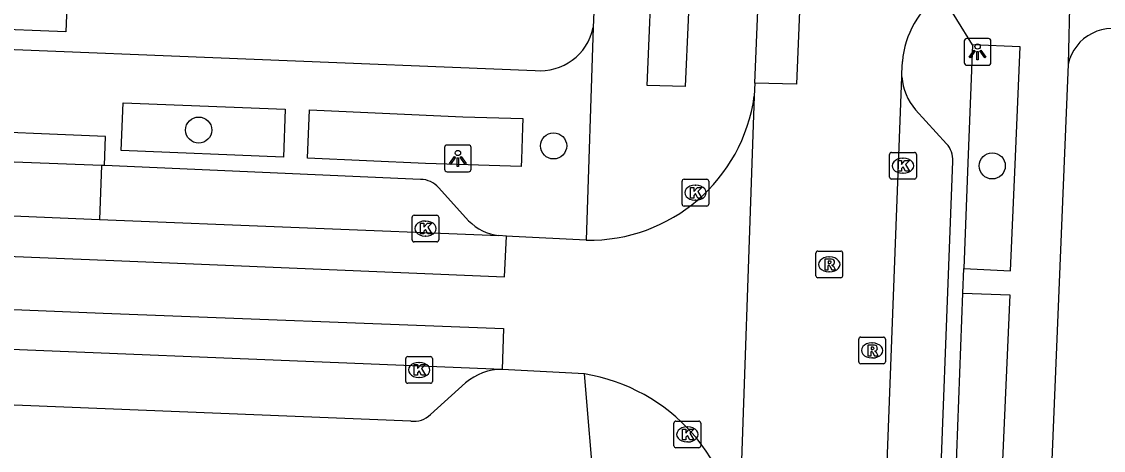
# Model space of a CAD drawing. Extents: x 160732 to 162105, y 387428 to 388479.
# Drawn here: x 161742.01 to 161782.5, y 387735.95 to 387751.99 of the extents above; entities that cross this region are included whole.
import ezdxf

# ---------------------------------------------------------------- set-up
doc = ezdxf.new("R2010")
doc.units = 0
for name, color, linetype in [('IMGEO_Boom', 7, 'Continuous'), ('IMGEO_Kolk', 7, 'Continuous'), ('IMGEO_Lichtpunt', 7, 'Continuous'), ('IMGEO_Pand', 7, 'Continuous'), ('IMGEO_Rijbaan_lokaal_gesloten', 7, 'Continuous'), ('IMGEO_Rijbaan_lokaal_open', 7, 'Continuous'), ('IMGEO_Rioolput', 7, 'Continuous'), ('IMGEO_Voetpad_open', 7, 'Continuous')]:
    doc.layers.add(name, color=color, linetype=linetype)

msp = doc.modelspace()

# ---------------------------------------------------------------- linework, layer by layer
at = {"layer": 'IMGEO_Boom'}
for centre in [(161748.635, 387747.935), (161761.923, 387747.343), (161778.344, 387746.595)]:
    msp.add_circle(centre, 0.489, dxfattribs=at)
at = {"layer": 'IMGEO_Kolk'}
for p, q in [((161774.502, 387746.174), (161774.502, 387747.026)), ((161774.577, 387747.1), (161775.429, 387747.1)), ((161774.99, 387746.88), (161775.015, 387746.88)), ((161775.503, 387747.026), (161775.503, 387746.174)), ((161766.73, 387745.166), (161766.73, 387746.018)), ((161766.805, 387746.092), (161767.657, 387746.092)), ((161767.731, 387746.018), (161767.731, 387745.166)), ((161775.429, 387746.1), (161774.577, 387746.1)), ((161775.013, 387746.32), (161774.988, 387746.32)), ((161767.218, 387745.872), (161767.243, 387745.872)), ((161767.241, 387745.312), (161767.216, 387745.312)), ((161767.657, 387745.092), (161766.805, 387745.092)), ((161756.623, 387743.824), (161756.623, 387744.676)), ((161756.698, 387744.75), (161757.55, 387744.75)), ((161757.111, 387744.53), (161757.136, 387744.53)), ((161757.624, 387744.676), (161757.624, 387743.824)), ((161757.134, 387743.97), (161757.109, 387743.97)), ((161757.55, 387743.75), (161756.698, 387743.75)), ((161756.386, 387738.533), (161756.386, 387739.385)), ((161756.461, 387739.459), (161757.313, 387739.459)), ((161756.874, 387739.239), (161756.899, 387739.239)), ((161757.387, 387739.385), (161757.387, 387738.533)), ((161757.313, 387738.459), (161756.461, 387738.459)), ((161756.897, 387738.679), (161756.872, 387738.679)), ((161766.429, 387736.12), (161766.429, 387736.972)), ((161766.504, 387737.046), (161767.356, 387737.046)), ((161766.917, 387736.826), (161766.942, 387736.826)), ((161767.43, 387736.972), (161767.43, 387736.12)), ((161766.94, 387736.266), (161766.915, 387736.266)), ((161767.356, 387736.046), (161766.504, 387736.046))]:
    msp.add_line(p, q, dxfattribs=at)
for points in [[(161774.502, 387746.174), (161774.502, 387747.026)], [(161774.577, 387747.1), (161775.429, 387747.1)], [(161774.823, 387746.8), (161774.946, 387746.8), (161774.946, 387746.649), (161775.076, 387746.8), (161775.24, 387746.8), (161775.094, 387746.649), (161775.247, 387746.4), (161775.095, 387746.4), (161775.01, 387746.564), (161774.946, 387746.497), (161774.946, 387746.4), (161774.823, 387746.4), (161774.823, 387746.8)], [(161775.503, 387747.026), (161775.503, 387746.174)], [(161766.73, 387745.166), (161766.73, 387746.018)], [(161766.805, 387746.092), (161767.657, 387746.092)], [(161767.731, 387746.018), (161767.731, 387745.166)], [(161775.429, 387746.1), (161774.577, 387746.1)], [(161767.051, 387745.792), (161767.174, 387745.792), (161767.174, 387745.641), (161767.304, 387745.792), (161767.468, 387745.792), (161767.322, 387745.641), (161767.475, 387745.392), (161767.323, 387745.392), (161767.238, 387745.556), (161767.174, 387745.489), (161767.174, 387745.392), (161767.051, 387745.392), (161767.051, 387745.792)], [(161767.657, 387745.092), (161766.805, 387745.092)], [(161756.623, 387743.824), (161756.623, 387744.676)], [(161756.698, 387744.75), (161757.55, 387744.75)], [(161756.944, 387744.45), (161757.067, 387744.45), (161757.067, 387744.299), (161757.197, 387744.45), (161757.361, 387744.45), (161757.215, 387744.299), (161757.368, 387744.05), (161757.216, 387744.05), (161757.131, 387744.214), (161757.067, 387744.147), (161757.067, 387744.05), (161756.944, 387744.05), (161756.944, 387744.45)], [(161757.624, 387744.676), (161757.624, 387743.824)], [(161757.55, 387743.75), (161756.698, 387743.75)], [(161756.386, 387738.533), (161756.386, 387739.385)], [(161756.461, 387739.459), (161757.313, 387739.459)], [(161756.707, 387739.159), (161756.83, 387739.159), (161756.83, 387739.008), (161756.96, 387739.159), (161757.124, 387739.159), (161756.978, 387739.008), (161757.131, 387738.759), (161756.979, 387738.759), (161756.894, 387738.923), (161756.83, 387738.856), (161756.83, 387738.759), (161756.707, 387738.759), (161756.707, 387739.159)], [(161757.387, 387739.385), (161757.387, 387738.533)], [(161757.313, 387738.459), (161756.461, 387738.459)], [(161766.429, 387736.12), (161766.429, 387736.972)], [(161766.504, 387737.046), (161767.356, 387737.046)], [(161766.75, 387736.746), (161766.873, 387736.746), (161766.873, 387736.595), (161767.003, 387736.746), (161767.167, 387736.746), (161767.021, 387736.595), (161767.174, 387736.346), (161767.022, 387736.346), (161766.937, 387736.51), (161766.873, 387736.443), (161766.873, 387736.346), (161766.75, 387736.346), (161766.75, 387736.746)], [(161767.43, 387736.972), (161767.43, 387736.12)], [(161767.356, 387736.046), (161766.504, 387736.046)]]:
    msp.add_lwpolyline(points, dxfattribs=at)
for centre, start, end in [((161774.579, 387747.024), 91.552, 178.448), ((161774.579, 387747.024), 91.552, 178.448), ((161775.427, 387747.024), 1.552, 88.448), ((161775.427, 387747.024), 1.552, 88.448), ((161766.807, 387746.016), 91.552, 178.448), ((161766.807, 387746.016), 91.552, 178.448), ((161767.655, 387746.016), 1.552, 88.448), ((161767.655, 387746.016), 1.552, 88.448), ((161774.579, 387746.176), 181.552, 268.448), ((161774.579, 387746.176), 181.552, 268.448), ((161775.427, 387746.176), 271.552, 358.448), ((161775.427, 387746.176), 271.552, 358.448), ((161766.807, 387745.168), 181.552, 268.448), ((161766.807, 387745.168), 181.552, 268.448), ((161767.655, 387745.168), 271.552, 358.448), ((161767.655, 387745.168), 271.552, 358.448), ((161756.7, 387744.674), 91.552, 178.448), ((161756.7, 387744.674), 91.552, 178.448), ((161757.548, 387744.674), 1.552, 88.448), ((161757.548, 387744.674), 1.552, 88.448), ((161756.7, 387743.826), 181.552, 268.448), ((161756.7, 387743.826), 181.552, 268.448), ((161757.548, 387743.826), 271.552, 358.448), ((161757.548, 387743.826), 271.552, 358.448), ((161756.463, 387739.383), 91.552, 178.448), ((161756.463, 387739.383), 91.552, 178.448), ((161757.311, 387739.383), 1.552, 88.448), ((161757.311, 387739.383), 1.552, 88.448), ((161756.463, 387738.535), 181.552, 268.448), ((161756.463, 387738.535), 181.552, 268.448), ((161757.311, 387738.535), 271.552, 358.448), ((161757.311, 387738.535), 271.552, 358.448), ((161766.506, 387736.97), 91.552, 178.448), ((161766.506, 387736.97), 91.552, 178.448), ((161767.354, 387736.97), 1.552, 88.448), ((161767.354, 387736.97), 1.552, 88.448), ((161766.506, 387736.122), 181.552, 268.448), ((161766.506, 387736.122), 181.552, 268.448), ((161767.354, 387736.122), 271.552, 358.448), ((161767.354, 387736.122), 271.552, 358.448)]:
    msp.add_arc(centre, 0.0765, start, end, dxfattribs=at)
for centre, major_axis, ratio, start_param, end_param in [((161774.989, 387746.6), (-0.387, 0.002), 0.722429, 4.712389, 7.853982), ((161775.014, 387746.6), (-0.39, 0.002), 0.717154, 1.570796, 4.712389), ((161767.217, 387745.592), (-0.387, 0.002), 0.722429, 4.712389, 7.853982), ((161767.242, 387745.592), (-0.39, 0.002), 0.717154, 1.570796, 4.712389), ((161757.11, 387744.25), (-0.387, 0.002), 0.722429, 4.712389, 7.853982), ((161757.135, 387744.25), (-0.39, 0.002), 0.717154, 1.570796, 4.712389), ((161756.873, 387738.959), (-0.387, 0.002), 0.722429, 4.712389, 7.853982), ((161756.898, 387738.959), (-0.39, 0.002), 0.717154, 1.570796, 4.712389), ((161766.916, 387736.546), (-0.387, 0.002), 0.722429, 4.712389, 7.853982), ((161766.941, 387736.546), (-0.39, 0.002), 0.717154, 1.570796, 4.712389)]:
    msp.add_ellipse(centre, major_axis=major_axis, ratio=ratio, start_param=start_param, end_param=end_param, dxfattribs=at)
at = {"layer": 'IMGEO_Lichtpunt'}
for p, q in [((161777.297, 387751.264), (161777.297, 387750.457)), ((161777.297, 387751.264), (161777.297, 387750.457)), ((161778.199, 387751.359), (161777.391, 387751.359)), ((161778.199, 387751.359), (161777.391, 387751.359)), ((161778.293, 387750.457), (161778.293, 387751.264)), ((161778.293, 387750.457), (161778.293, 387751.264)), ((161777.391, 387750.363), (161778.199, 387750.363)), ((161777.391, 387750.363), (161778.199, 387750.363)), ((161757.84, 387747.279), (161757.84, 387746.472)), ((161757.84, 387747.279), (161757.84, 387746.472)), ((161758.742, 387747.374), (161757.934, 387747.374)), ((161758.742, 387747.374), (161757.934, 387747.374)), ((161758.836, 387746.472), (161758.836, 387747.279)), ((161758.836, 387746.472), (161758.836, 387747.279)), ((161757.934, 387746.378), (161758.742, 387746.378)), ((161757.934, 387746.378), (161758.742, 387746.378))]:
    msp.add_line(p, q, dxfattribs=at)
for points in [[(161777.671, 387750.928), (161777.71, 387750.9), (161777.522, 387750.638), (161777.484, 387750.665), (161777.671, 387750.928)], [(161777.773, 387750.88), (161777.82, 387750.88), (161777.82, 387750.558), (161777.773, 387750.558), (161777.773, 387750.88)], [(161777.883, 387750.9), (161777.921, 387750.927), (161778.108, 387750.665), (161778.069, 387750.637), (161777.883, 387750.9)], [(161758.214, 387746.943), (161758.253, 387746.915), (161758.065, 387746.653), (161758.027, 387746.68), (161758.214, 387746.943)], [(161758.316, 387746.895), (161758.363, 387746.895), (161758.363, 387746.573), (161758.316, 387746.573), (161758.316, 387746.895)], [(161758.426, 387746.915), (161758.464, 387746.942), (161758.651, 387746.68), (161758.612, 387746.652), (161758.426, 387746.915)]]:
    msp.add_lwpolyline(points, dxfattribs=at)
for centre in [(161777.796, 387751.062), (161758.339, 387747.077)]:
    msp.add_circle(centre, 0.0994, dxfattribs=at)
for centre, start, end in [((161777.391, 387751.264), 90, 180), ((161777.391, 387751.264), 90, 180), ((161778.199, 387751.264), 0, 90), ((161778.199, 387751.264), 0, 90), ((161777.391, 387750.457), 180, 270), ((161777.391, 387750.457), 180, 270), ((161778.199, 387750.457), 270, 0), ((161778.199, 387750.457), 270, 360), ((161757.934, 387747.279), 90, 180), ((161757.934, 387747.279), 90, 180), ((161758.742, 387747.279), 0, 90), ((161758.742, 387747.279), 0, 90), ((161757.934, 387746.472), 180, 270), ((161757.934, 387746.472), 180, 270), ((161758.742, 387746.472), 270, 0), ((161758.742, 387746.472), 270, 360)]:
    msp.add_arc(centre, 0.0946, start, end, dxfattribs=at)
at = {"layer": 'IMGEO_Pand'}
msp.add_lwpolyline([(161743.209, 387763.264), (161744.119, 387763.228), (161743.657, 387751.612), (161740.488, 387751.738), (161740.95, 387763.338)], dxfattribs=at)
at = {"layer": 'IMGEO_Rijbaan_lokaal_gesloten'}
for points in [[(161771.441, 387797.913), (161772.997, 387797.86), (161771.01, 387749.65), (161769.457, 387749.691)], [(161769.457, 387749.691), (161769.582, 387752.706)], [(161634.276, 387747.551), (161745.161, 387743.065), (161760.085, 387742.445), (161760.161, 387743.969)], [(161634.196, 387745.623), (161745.061, 387741.085), (161760.048, 387740.507), (161759.996, 387738.977)], [(161739.015, 387744.834), (161744.919, 387744.593)], [(161744.919, 387744.593), (161759.87, 387743.984)], [(161759.996, 387738.977), (161634.376, 387744.09)], [(161760.161, 387743.969), (161759.87, 387743.984)]]:
    msp.add_lwpolyline(points, dxfattribs=at)
at = {"layer": 'IMGEO_Rijbaan_lokaal_open'}
for points in [[(161774.959, 387749.921), (161774.965, 387750.069), (161774.983, 387750.497)], [(161769.457, 387749.691), (161769.437, 387749.208)], [(161774.215, 387730.246), (161774.959, 387749.921)], [(161769.437, 387749.208), (161768.839, 387732.339)], [(161763.145, 387743.813), (161760.389, 387743.957), (161760.161, 387743.969)], [(161763.079, 387738.81), (161759.996, 387738.977)]]:
    msp.add_lwpolyline(points, dxfattribs=at)
for centre, radius, start, end in [((161778.367, 387750.241), 3.394, 124.8062, 175.6797), ((161763.243, 387750.065), 6.253, 269.1001, 352.122), ((161761.977, 387732.03), 6.868, 2.5748, 80.7713)]:
    msp.add_arc(centre, radius, start, end, dxfattribs=at)
at = {"layer": 'IMGEO_Rioolput'}
for p, q in [((161771.743, 387742.483), (161771.743, 387743.335)), ((161771.818, 387743.409), (161772.67, 387743.409)), ((161772.231, 387743.189), (161772.256, 387743.189)), ((161772.744, 387743.335), (161772.744, 387742.483)), ((161772.67, 387742.409), (161771.818, 387742.409)), ((161772.254, 387742.629), (161772.229, 387742.629)), ((161773.346, 387739.263), (161773.346, 387740.115)), ((161773.421, 387740.189), (161774.273, 387740.189)), ((161773.834, 387739.969), (161773.859, 387739.969)), ((161774.347, 387740.115), (161774.347, 387739.263)), ((161774.273, 387739.189), (161773.421, 387739.189)), ((161773.857, 387739.409), (161773.832, 387739.409))]:
    msp.add_line(p, q, dxfattribs=at)
for points in [[(161771.743, 387742.483), (161771.743, 387743.335)], [(161771.818, 387743.409), (161772.67, 387743.409)], [(161772.744, 387743.335), (161772.744, 387742.483)], [(161772.332, 387743.107), (161772.08, 387743.109), (161772.08, 387742.709)], [(161772.08, 387742.709), (161772.204, 387742.709), (161772.204, 387742.871), (161772.215, 387742.871)], [(161772.258, 387743.028), (161772.204, 387743.028), (161772.204, 387742.947)], [(161772.204, 387742.947), (161772.256, 387742.947)], [(161772.262, 387742.842), (161772.333, 387742.709), (161772.473, 387742.709), (161772.408, 387742.835)], [(161772.67, 387742.409), (161771.818, 387742.409)], [(161773.346, 387739.263), (161773.346, 387740.115)], [(161773.421, 387740.189), (161774.273, 387740.189)], [(161774.347, 387740.115), (161774.347, 387739.263)], [(161773.935, 387739.887), (161773.683, 387739.889), (161773.683, 387739.489)], [(161773.683, 387739.489), (161773.807, 387739.489), (161773.807, 387739.651), (161773.818, 387739.651)], [(161773.861, 387739.808), (161773.807, 387739.808), (161773.807, 387739.727)], [(161773.807, 387739.727), (161773.859, 387739.727)], [(161773.865, 387739.622), (161773.936, 387739.489), (161774.076, 387739.489), (161774.011, 387739.615)], [(161774.273, 387739.189), (161773.421, 387739.189)]]:
    msp.add_lwpolyline(points, dxfattribs=at)
for centre, radius, start, end in [((161771.82, 387743.333), 0.0765, 91.552, 178.448), ((161771.82, 387743.333), 0.0765, 91.552, 178.448), ((161772.668, 387743.333), 0.0765, 1.552, 88.448), ((161772.668, 387743.333), 0.0765, 1.552, 88.448), ((161772.214, 387742.818), 0.0533, 26.0293, 88.6989), ((161772.24, 387743.136), 0.19, 274.7715, 282.9687), ((161772.264, 387742.932), 0.0964, 77.0061, 93.1865), ((161772.278, 387742.989), 0.0378, 276.6634, 79.6772), ((161772.331, 387742.997), 0.109, 350.3612, 89.416), ((161772.329, 387742.997), 0.112, 277.5842, 350.9817), ((161772.313, 387742.782), 0.108, 29.5134, 73.7905), ((161771.82, 387742.485), 0.0765, 181.552, 268.448), ((161771.82, 387742.485), 0.0765, 181.552, 268.448), ((161772.668, 387742.485), 0.0765, 271.552, 358.448), ((161772.668, 387742.485), 0.0765, 271.552, 358.448), ((161773.423, 387740.113), 0.0765, 91.552, 178.448), ((161773.423, 387740.113), 0.0765, 91.552, 178.448), ((161774.271, 387740.113), 0.0765, 1.552, 88.448), ((161774.271, 387740.113), 0.0765, 1.552, 88.448), ((161773.817, 387739.598), 0.0533, 26.0293, 88.6989), ((161773.843, 387739.916), 0.19, 274.7715, 282.9687), ((161773.867, 387739.712), 0.0964, 77.0061, 93.1865), ((161773.881, 387739.769), 0.0378, 276.6634, 79.6772), ((161773.934, 387739.777), 0.109, 350.3612, 89.416), ((161773.932, 387739.777), 0.112, 277.5842, 350.9817), ((161773.916, 387739.562), 0.108, 29.5134, 73.7905), ((161773.423, 387739.265), 0.0765, 181.552, 268.448), ((161773.423, 387739.265), 0.0765, 181.552, 268.448), ((161774.271, 387739.265), 0.0765, 271.552, 358.448), ((161774.271, 387739.265), 0.0765, 271.552, 358.448)]:
    msp.add_arc(centre, radius, start, end, dxfattribs=at)
for centre, major_axis, ratio, start_param, end_param in [((161772.23, 387742.909), (-0.387, 0.002), 0.722429, 4.712389, 7.853982), ((161772.255, 387742.909), (-0.39, 0.002), 0.717154, 1.570796, 4.712389), ((161773.833, 387739.689), (-0.387, 0.002), 0.722429, 4.712389, 7.853982), ((161773.858, 387739.689), (-0.39, 0.002), 0.717154, 1.570796, 4.712389)]:
    msp.add_ellipse(centre, major_axis=major_axis, ratio=ratio, start_param=start_param, end_param=end_param, dxfattribs=at)
at = {"layer": 'IMGEO_Voetpad_open'}
for points in [[(161765.49, 387801.685), (161763.404, 387751.767)], [(161767.066, 387754.561), (161766.849, 387749.568), (161765.419, 387749.605), (161765.637, 387754.628), (161767.066, 387754.561)], [(161777.6, 387751.119), (161776.43, 387753.028)], [(161781.246, 387753.058), (161781.19, 387750.401)], [(161763.404, 387751.767), (161763.145, 387743.813)], [(161740.174, 387751.01), (161761.233, 387750.165)], [(161777.284, 387742.754), (161779.032, 387742.664), (161779.202, 387746.643), (161779.39, 387751.047), (161777.6, 387751.119)], [(161777.6, 387751.119), (161777.433, 387746.711), (161777.284, 387742.754)], [(161781.19, 387750.401), (161779.463, 387708.684)], [(161745.731, 387747.175), (161745.807, 387748.96), (161751.875, 387748.717), (161751.804, 387746.924), (161745.731, 387747.175)], [(161760.712, 387746.569), (161757.13, 387746.69), (161752.707, 387746.887), (161752.787, 387748.695), (161758.526, 387748.434), (161760.77, 387748.371), (161760.759, 387748.031), (161760.721, 387746.836), (161760.712, 387746.569)], [(161776.633, 387747.422), (161775.472, 387748.692)], [(161745.114, 387746.605), (161745.148, 387747.696), (161739.155, 387747.95), (161739.097, 387746.836)], [(161745.001, 387746.609), (161739.097, 387746.836)], [(161745.001, 387746.609), (161744.919, 387744.593)], [(161745.114, 387746.605), (161745.001, 387746.609)], [(161756.941, 387746.09), (161745.114, 387746.605)], [(161775.647, 387714.791), (161776.866, 387746.773)], [(161758.741, 387744.544), (161757.624, 387745.775)], [(161777.244, 387741.829), (161777.284, 387742.754)], [(161756.572, 387737.046), (161637.487, 387741.844)], [(161777.244, 387741.829), (161779.005, 387741.765), (161778.512, 387730.777), (161776.828, 387730.859)], [(161776.828, 387730.859), (161777.244, 387741.829)], [(161763.462, 387734.2), (161763.079, 387738.81)], [(161758.627, 387738.477), (161757.314, 387737.293)]]:
    msp.add_lwpolyline(points, dxfattribs=at)
for centre, radius, start, end in [((161761.416, 387752.189), 2.032, 264.8343, 348.0135), ((161782.85, 387750.039), 1.699, 66.0265, 167.7064), ((161777.08, 387750.085), 2.128, 184.4181, 220.8944), ((161775.939, 387746.806), 0.928, 357.9384, 41.5593), ((161756.928, 387745.165), 0.925, 41.2614, 89.2202), ((161760.088, 387745.842), 1.87, 223.9292, 263.3067), ((161759.962, 387736.946), 2.031, 89.0358, 131.0917), ((161756.689, 387737.933), 0.895, 262.4969, 314.3266)]:
    msp.add_arc(centre, radius, start, end, dxfattribs=at)

doc.saveas('drawing.dxf')
